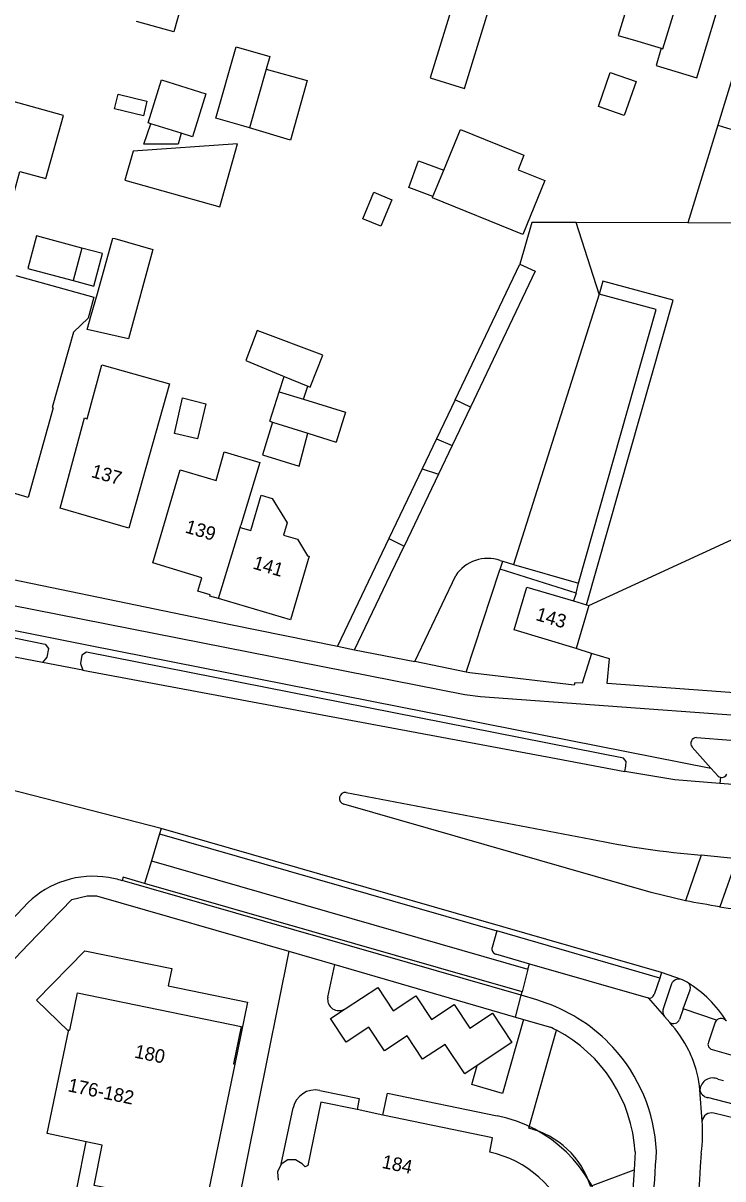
# Model space of a CAD drawing. Extents: x 194485 to 197793, y 468269 to 470822.
# Drawn here: x 195851.8 to 195913.7, y 469683 to 469785.2 of the extents above; entities that cross this region are included whole.
import ezdxf

# ---------------------------------------------------------------- set-up
doc = ezdxf.new("R2010")
doc.units = 0
for name, color, linetype in [('BGT begrenzing pand op maaiveld onder overbouw', 7, 'Continuous'), ('BGT grensvlak begroeid terreindeel', 7, 'Continuous'), ('BGT grensvlak begroeid terreindeel LR', 7, 'Continuous'), ('BGT grensvlak gebouwinstallatie plus 1', 7, 'Continuous'), ('BGT grensvlak onbegroeid terreindeel', 7, 'Continuous'), ('BGT grensvlak overig bouwwerk uitbreiding populatie', 7, 'Continuous'), ('BGT grensvlak pand deel overbouw', 7, 'Continuous'), ('BGT grensvlak pand op maaiveld', 7, 'Continuous'), ('BGT grensvlak pand op maaiveld LR', 7, 'Continuous'), ('BGT grensvlak vegetatieobject', 7, 'Continuous'), ('BGT grensvlak wegdeel', 7, 'Continuous'), ('BGT tekst huisnummerreeks', 7, 'Continuous')]:
    doc.layers.add(name, color=color, linetype=linetype)

msp = doc.modelspace()

# ---------------------------------------------------------------- linework, layer by layer
at = {"layer": 'BGT begrenzing pand op maaiveld onder overbouw'}
msp.add_lwpolyline([(195855.8, 469696.11), (195855.82, 469696.22), (195855.94, 469696.2), (195856.61, 469699.49), (195871.07, 469696.5), (195870.39, 469693.21), (195870.51, 469693.18)], dxfattribs=at)
at = {"layer": 'BGT grensvlak begroeid terreindeel'}
msp.add_lwpolyline([(195890.99, 469727.83), (195893.94, 469736.79), (195893.99, 469736.93)], dxfattribs=at)
at = {"layer": 'BGT grensvlak begroeid terreindeel LR'}
for p, q in [((195901.84, 469733.72), (195916.25, 469740.36)), ((195902.07, 469729.48), (195900.72, 469729.92))]:
    msp.add_line(p, q, dxfattribs=at)
at = {"layer": 'BGT grensvlak gebouwinstallatie plus 1'}
for p, q in [((195866.1, 469787.86), (195865.12, 469784.42)), ((195865.12, 469784.42), (195861.81, 469785.35)), ((195873.3, 469781.12), (195876.93, 469780.12)), ((195876.93, 469780.12), (195875.44, 469774.85)), ((195862.47, 469774.5), (195863.08, 469776.3)), ((195865.77, 469775.47), (195865.5, 469774.49)), ((195875.44, 469774.85), (195871.82, 469775.93)), ((195913.24, 469776.17), (195910.59, 469767.53)), ((195870.76, 469774.54), (195861.52, 469773.89)), ((195865.5, 469774.49), (195862.47, 469774.5)), ((195914.55, 469767.51), (195910.59, 469767.53)), ((195852.98, 469766.39), (195852.21, 469763.52)), ((195857, 469765.31), (195852.98, 469766.39)), ((195852.21, 469763.52), (195856.23, 469762.44)), ((195874.45, 469752.6), (195874.89, 469753.97)), ((195876.6, 469751.95), (195876.99, 469753.11)), ((195873.86, 469749.93), (195872.96, 469747.04)), ((195876.2, 469746.03), (195876.97, 469748.96)), ((195872.96, 469747.04), (195876.2, 469746.03)), ((195856.58, 469682.31), (195857.38, 469686.32))]:
    msp.add_line(p, q, dxfattribs=at)
for points in [[(195908.24, 469782.97), (195907.79, 469781.46), (195911.39, 469780.37), (195913.1, 469786.01)], [(195861.52, 469773.89), (195860.8, 469771.31), (195869.19, 469768.96), (195870.76, 469774.54)], [(195883.62, 469688.68), (195884.02, 469690.62), (195893.72, 469688.61)]]:
    msp.add_lwpolyline(points, dxfattribs=at)
msp.add_arc((195891.29, 469676.54), 12.32, 13.3087, 78.611, dxfattribs=at)
at = {"layer": 'BGT grensvlak onbegroeid terreindeel'}
for p, q in [((195910.59, 469767.53), (195900.7, 469767.57)), ((195890, 469751.9), (195895.73, 469763.9)), ((195888.35, 469748.44), (195887.09, 469745.8)), ((195884.14, 469739.63), (195879.6, 469730.12)), ((195878.75, 469699.11), (195879.36, 469701.98)), ((195896.52, 469687.52), (195898.97, 469696.18)), ((195874.63, 469684.33), (195875.67, 469689.31)), ((195901.97, 469682.39), (195905.83, 469683.85))]:
    msp.add_line(p, q, dxfattribs=at)
for points in [[(195875.3, 469703.16), (195869.71, 469675.35), (195869.91, 469675.01)], [(195896.05, 469697.13), (195894.21, 469690.6), (195891.48, 469691.37), (195891.96, 469693.07)], [(195878.04, 469690.86), (195881.53, 469690.14), (195881.33, 469689.16)]]:
    msp.add_lwpolyline(points, dxfattribs=at)
for centre, radius, start, end in [((195879.73, 469698.91), 1, 168.2278, 303.4126), ((195877.63, 469688.9), 2, 78.3472, 168.1443), ((195894.74, 469680.16), 7.57, 17.1583, 76.4148)]:
    msp.add_arc(centre, radius, start, end, dxfattribs=at)
at = {"layer": 'BGT grensvlak overig bouwwerk uitbreiding populatie'}
for p, q in [((195902.68, 469777.82), (195903.73, 469780.83)), ((195903.73, 469780.83), (195906.02, 469780.03)), ((195906.02, 469780.03), (195904.97, 469777.02)), ((195859.89, 469777.62), (195860.21, 469778.92)), ((195860.21, 469778.92), (195862.75, 469778.3)), ((195862.43, 469777.01), (195859.89, 469777.62)), ((195862.75, 469778.3), (195862.43, 469777.01)), ((195904.97, 469777.02), (195902.68, 469777.82)), ((195885.9, 469770.67), (195886.78, 469773.02)), ((195886.78, 469773.02), (195889, 469772.19)), ((195881.85, 469767.91), (195882.82, 469770.24)), ((195882.82, 469770.24), (195884.41, 469769.58)), ((195888.05, 469769.86), (195885.9, 469770.67)), ((195884.41, 469769.58), (195883.44, 469767.25)), ((195883.44, 469767.25), (195881.85, 469767.91))]:
    msp.add_line(p, q, dxfattribs=at)
at = {"layer": 'BGT grensvlak pand deel overbouw'}
msp.add_lwpolyline([(195855.8, 469696.11), (195852.98, 469698.84), (195857.26, 469703.21), (195864.95, 469701.63), (195864.63, 469700.1), (195871.64, 469698.66), (195870.51, 469693.18)], dxfattribs=at)
at = {"layer": 'BGT grensvlak pand op maaiveld'}
for p, q in [((195906.18, 469783.59), (195908.24, 469782.97)), ((195868.84, 469776.79), (195870.65, 469783.09)), ((195870.65, 469783.09), (195873.63, 469782.24)), ((195873.63, 469782.24), (195873.3, 469781.12)), ((195873.3, 469781.12), (195871.82, 469775.93)), ((195914.73, 469780.99), (195913.24, 469776.17)), ((195862.85, 469776.38), (195864.04, 469780.17)), ((195864.04, 469780.17), (195867.97, 469778.95)), ((195867.97, 469778.95), (195866.79, 469775.15)), ((195863.08, 469776.3), (195862.85, 469776.38)), ((195871.33, 469776.08), (195868.84, 469776.79)), ((195865.77, 469775.47), (195863.08, 469776.3)), ((195866.79, 469775.15), (195865.77, 469775.47)), ((195871.82, 469775.93), (195871.33, 469776.08)), ((195888.05, 469769.86), (195889, 469772.19)), ((195857, 469765.31), (195856.23, 469762.44)), ((195858.83, 469764.82), (195857, 469765.31)), ((195859.9, 469766.15), (195862.14, 469765.51)), ((195858.06, 469761.95), (195858.83, 469764.82)), ((195851.15, 469762.89), (195858.06, 469760.97)), ((195856.23, 469762.44), (195858.06, 469761.95)), ((195857.82, 469759.37), (195858.36, 469761.3)), ((195858.06, 469760.97), (195857.55, 469759.12)), ((195856.25, 469757.87), (195857.55, 469759.12)), ((195856.25, 469757.87), (195854.35, 469751.22)), ((195874.89, 469753.97), (195876.99, 469753.11)), ((195873.63, 469750), (195874.45, 469752.6)), ((195874.45, 469752.6), (195876.6, 469751.95)), ((195873.63, 469750), (195873.86, 469749.93)), ((195873.86, 469749.93), (195876.97, 469748.96)), ((195876.97, 469748.96), (195879.49, 469748.17)), ((195871.94, 469743.74), (195871.05, 469740.82)), ((195871.93, 469740.34), (195872.86, 469743.47)), ((195870.99, 469740.61), (195871.05, 469740.82)), ((195870.99, 469740.61), (195871.93, 469740.34)), ((195900.48, 469734.12), (195901.63, 469733.79)), ((195901.84, 469733.72), (195900.72, 469729.92)), ((195901.63, 469733.79), (195901.84, 469733.72)), ((195883.62, 469688.68), (195881.33, 469689.16))]:
    msp.add_line(p, q, dxfattribs=at)
for points in [[(195890.83, 469779.43), (195893.36, 469787.69), (195890.34, 469788.61), (195887.81, 469780.35), (195890.83, 469779.43)], [(195905.69, 469788.25), (195904.44, 469784.11), (195906.18, 469783.59)], [(195908.24, 469782.97), (195908.39, 469782.92), (195909.64, 469787.06), (195913.1, 469786.01)], [(195913.24, 469776.17), (195916.3, 469775.23), (195917.79, 469780.05)], [(195850.94, 469770.02), (195851.51, 469772.09), (195853.79, 469771.45), (195855.36, 469777.04), (195846.77, 469779.43)], [(195889, 469772.19), (195890.47, 469775.8), (195896.08, 469773.52), (195895.57, 469772.24), (195897.93, 469771.28), (195895.99, 469766.52)], [(195895.99, 469766.52), (195888.01, 469769.76), (195888.05, 469769.86)], [(195858.36, 469761.3), (195859.73, 469766.2), (195859.9, 469766.15)], [(195862.14, 469765.51), (195863.28, 469765.19), (195861.13, 469757.3), (195857.46, 469758.11), (195857.82, 469759.37)], [(195872.49, 469758.03), (195871.48, 469755.37), (195874.89, 469753.97)], [(195876.99, 469753.11), (195877.19, 469753.03), (195878.3, 469755.84), (195872.49, 469758.03)], [(195862.52, 469753.93), (195864.74, 469753.31), (195861.15, 469740.57), (195855.07, 469742.32), (195857.21, 469750.3), (195857.47, 469750.23), (195858.77, 469755), (195862.52, 469753.93)], [(195865.88, 469752.07), (195867.96, 469751.54), (195867.23, 469748.44), (195865.19, 469748.93), (195865.88, 469752.07)], [(195876.6, 469751.95), (195880.32, 469750.81), (195879.49, 469748.17)], [(195854.35, 469751.22), (195854.46, 469751.19), (195852.23, 469743.28), (195849.72, 469744), (195849.54, 469743.38), (195848.62, 469743.64)], [(195868.88, 469744.77), (195869.59, 469747.29), (195872.74, 469746.35), (195871.94, 469743.74)], [(195869.07, 469734.33), (195868.31, 469734.56), (195868.34, 469734.66), (195867.26, 469734.98), (195867.61, 469736.17), (195863.28, 469737.48), (195865.7, 469745.72), (195868.88, 469744.77)], [(195872.86, 469743.47), (195873.81, 469743.19), (195875.14, 469741.04), (195874.83, 469739.94), (195876.05, 469739.58), (195876.95, 469738.11), (195877.11, 469738.07), (195875.45, 469732.44), (195869.07, 469734.33)], [(195900.72, 469729.92), (195895.22, 469731.56), (195896.34, 469735.34), (195900.48, 469734.12)], [(195857.38, 469686.32), (195853.93, 469687.04), (195855.8, 469696.11)], [(195870.51, 469693.18), (195867.86, 469680.39), (195862.78, 469681.45)], [(195881.33, 469689.16), (195878.12, 469689.82), (195876.98, 469684.22), (195876.73, 469684.1), (195876.48, 469684.38), (195875.88, 469684.72), (195875.22, 469684.73), (195874.63, 469684.33)], [(195893.07, 469685.4), (195893.32, 469686.67), (195883.62, 469688.68)], [(195862.78, 469681.45), (195862.79, 469681.5), (195858.09, 469682.46), (195858.79, 469686.03), (195857.38, 469686.32)], [(195874.63, 469684.33), (195874.31, 469683.65), (195874.34, 469682.93)]]:
    msp.add_lwpolyline(points, dxfattribs=at)
msp.add_arc((195891.12, 469676.17), 9.43, 18.3458, 78.0545, dxfattribs=at)
at = {"layer": 'BGT grensvlak pand op maaiveld LR'}
msp.add_line((195869.07, 469734.33), (195870.99, 469740.61), dxfattribs=at)
at = {"layer": 'BGT grensvlak vegetatieobject'}
for p, q in [((195900.7, 469734.8), (195900.48, 469734.12)), ((195908.12, 469700.79), (195893.69, 469704.96))]:
    msp.add_line(p, q, dxfattribs=at)
msp.add_lwpolyline([(195901.63, 469733.79), (195909.29, 469760.72), (195903.08, 469762.39), (195902.76, 469761.23)], dxfattribs=at)
at = {"layer": 'BGT grensvlak wegdeel'}
for p, q in [((195896.78, 469767.58), (195895.73, 469763.9)), ((195900.7, 469767.57), (195896.78, 469767.58)), ((195902.76, 469761.23), (195900.7, 469767.57)), ((195897.09, 469763.26), (195891.36, 469751.25)), ((195895.73, 469763.9), (195897.09, 469763.26)), ((195902.76, 469761.23), (195895.18, 469737.35)), ((195890, 469751.9), (195888.35, 469748.44)), ((195891.36, 469751.25), (195890, 469751.9)), ((195891.36, 469751.25), (195889.74, 469747.87)), ((195888.35, 469748.44), (195889.74, 469747.87)), ((195889.74, 469747.87), (195888.53, 469745.34)), ((195887.09, 469745.8), (195884.14, 469739.63)), ((195887.09, 469745.8), (195888.53, 469745.34)), ((195888.53, 469745.34), (195885.49, 469738.98)), ((195884.14, 469739.63), (195885.49, 469738.98)), ((195893.99, 469736.93), (195894.22, 469737.63)), ((195894, 469737.69), (195894.22, 469737.63)), ((195894.22, 469737.63), (195895.18, 469737.35)), ((195900.7, 469734.8), (195893.99, 469736.93)), ((195895.18, 469737.35), (195900.92, 469735.7)), ((195886.45, 469728.77), (195890.06, 469736.36)), ((195900.7, 469734.8), (195900.92, 469735.7)), ((195853.5, 469728.69), (195842.3, 469730.81)), ((195879.6, 469730.12), (195881.11, 469729.81)), ((195881.11, 469729.81), (195886.45, 469728.77)), ((195857.07, 469728.02), (195853.5, 469728.69)), ((195890.99, 469727.83), (195886.45, 469728.77)), ((195912.62, 469719.35), (195910.97, 469721.21)), ((195911.37, 469722.04), (195914.4, 469721.82)), ((195864, 469714), (195840.98, 469719.9)), ((195864, 469714), (195840.98, 469719.9)), ((195912.62, 469719.35), (195913.28, 469718.64)), ((195913.47, 469718.54), (195913.43, 469717.99)), ((195880.37, 469717.19), (195902.03, 469713.06)), ((195915.71, 469717.81), (195913.43, 469717.99)), ((195863.87, 469713.53), (195863.14, 469711.14)), ((195864, 469714), (195863.87, 469713.53)), ((195863.87, 469713.53), (195893.69, 469704.96)), ((195908.25, 469701.28), (195864, 469714)), ((195908.25, 469701.28), (195864, 469714)), ((195863.14, 469711.14), (195862.54, 469709.16)), ((195863.14, 469711.14), (195896.44, 469701.58)), ((195911.78, 469711.65), (195910.38, 469707.61)), ((195914.92, 469711.33), (195911.78, 469711.65)), ((195914.92, 469711.33), (195913.41, 469707.08)), ((195895.84, 469699.27), (195860.55, 469709.4)), ((195895.93, 469699.57), (195862.54, 469709.16)), ((195850.79, 469705.93), (195852.25, 469707.48)), ((195893.69, 469704.96), (195893.27, 469703.5)), ((195875.3, 469703.16), (195879.36, 469701.98)), ((195893.58, 469702.92), (195896.58, 469702.05)), ((195879.36, 469701.98), (195895.35, 469697.33)), ((195896.44, 469701.58), (195896.58, 469702.05)), ((195896.58, 469702.05), (195907.08, 469699.03)), ((195896.44, 469701.58), (195895.93, 469699.57)), ((195908.12, 469700.79), (195907.61, 469699.35)), ((195908.25, 469701.28), (195908.12, 469700.79)), ((195910.02, 469700.67), (195908.25, 469701.28)), ((195910.02, 469700.67), (195908.25, 469701.28)), ((195909.15, 469700.27), (195908.45, 469698.16)), ((195910.19, 469698.07), (195910.8, 469699.76)), ((195895.35, 469697.33), (195895.84, 469699.27)), ((195895.84, 469699.27), (195895.93, 469699.57)), ((195897.24, 469698.87), (195895.84, 469699.27)), ((195898.07, 469698.57), (195897.24, 469698.87)), ((195907.08, 469699.03), (195908.52, 469697.39)), ((195910.19, 469698.07), (195909.86, 469697.14)), ((195913.13, 469697.06), (195910.19, 469698.07)), ((195895.35, 469697.33), (195896.05, 469697.13)), ((195896.05, 469697.13), (195898.43, 469696.44)), ((195908.99, 469696.87), (195908.52, 469697.39)), ((195912.96, 469696.72), (195912.41, 469695.12)), ((195912.73, 469694.49), (195914.39, 469694.02)), ((195913.27, 469691.85), (195913.75, 469691.73)), ((195911.86, 469688.14), (195911.66, 469690.91)), ((195914.73, 469689.62), (195912.34, 469690.22)), ((195914.83, 469688.39), (195912.88, 469688.85)), ((195905.93, 469685.42), (195905.83, 469683.85)), ((195905.83, 469683.85), (195905.17, 469673.31))]:
    msp.add_line(p, q, dxfattribs=at)
for points in [[(195900.92, 469735.7), (195907.8, 469759.88), (195902.76, 469761.23)], [(195881.11, 469729.81), (195884.29, 469736.46), (195884.72, 469737.36), (195885.49, 469738.98)], [(195844.2, 469737.41), (195870.14, 469732.03), (195879.6, 469730.12)], [(195844.33, 469735.03), (195890.86, 469725.85), (195892.24, 469725.68), (195914.83, 469724.04)], [(195845.61, 469732.6), (195857.57, 469730.21), (195912.62, 469719.35)], [(195842.18, 469731.85), (195845.62, 469731.28), (195845.77, 469731.91), (195853.74, 469730.31), (195854.03, 469729.93), (195853.88, 469729.15), (195853.5, 469728.69)], [(195905.02, 469719.05), (195905.11, 469719.52), (195905.15, 469719.92), (195904.9, 469720.23), (195857.39, 469729.61), (195857, 469729.32), (195856.86, 469728.58), (195857.07, 469728.02)], [(195902.07, 469729.48), (195901.25, 469726.87), (195900.61, 469726.89), (195900.55, 469726.68), (195891.3, 469727.77), (195890.99, 469727.83)], [(195919.94, 469725.62), (195903.45, 469726.83), (195903.66, 469729), (195902.07, 469729.48)], [(195857.07, 469728.02), (195898.94, 469720.19), (195905.02, 469719.05)], [(195913.43, 469717.99), (195909.44, 469718.31), (195905.02, 469719.05)], [(195910.38, 469707.61), (195907.34, 469708.34), (195880.17, 469716.16)], [(195862.54, 469709.16), (195860.64, 469709.71), (195860.55, 469709.4)], [(195847.12, 469698.51), (195847.22, 469698.63), (195847.27, 469698.53), (195852.25, 469703.75), (195856.1, 469707.73), (195857.46, 469708.07), (195858.3, 469708.05), (195875.3, 469703.16)], [(195880.28, 469698.07), (195883.16, 469699.97), (195884.54, 469697.88), (195886.54, 469699.21), (195887.92, 469697.12), (195889.93, 469698.45), (195891.31, 469696.36), (195893.32, 469697.69), (195895.03, 469695.1), (195891.96, 469693.07)], [(195910.58, 469700.39), (195910.11, 469700.64), (195910.02, 469700.67)], [(195910.58, 469700.39), (195910.11, 469700.64), (195910.02, 469700.67)], [(195891.96, 469693.07), (195890.86, 469692.34), (195889.14, 469694.93), (195887.13, 469693.61), (195885.76, 469695.69), (195883.75, 469694.37), (195882.37, 469696.45), (195880.36, 469695.13), (195878.99, 469697.21), (195880.28, 469698.07)]]:
    msp.add_lwpolyline(points, dxfattribs=at)
for centre, radius, start, end in [((195892.89, 469734.48), 3.4, 70.9853, 146.4167), ((195911.36, 469721.54), 0.508, 88.9641, 219.6822), ((195913.6, 469719.04), 0.515, 231.4652, 256.1049), ((195913.59, 469719.02), 0.497, 256.422, 337.106), ((195880.3, 469716.67), 0.528, 81.6264, 255.4979), ((195919.19, 469797.15), 85.82, 258.4683, 265.0477), ((195857.99, 469701.5), 8.29, 107.6681, 133.8036), ((195858, 469701.48), 8.31, 80.7276, 107.7256), ((195858, 469701.49), 8.3, 72.1431, 80.7036), ((195871.29, 469475.62), 235.26, 79.6883, 80.4362), ((195919.42, 469750.23), 43.57, 262.0639, 266.0735), ((195893.73, 469703.37), 0.48, 164.0507, 251.095), ((195909.82, 469699.98), 0.728, 73.3807, 156.4019), ((195905.1, 469691.44), 10.49, 32.0174, 58.5383), ((195910.27, 469699.93), 0.555, 342.4318, 55.9121), ((195907.17, 469699.47), 0.456, 257.9921, 344.5017), ((195893.17, 469684.75), 14.66, 42.6452, 70.4705), ((195909.07, 469697.83), 0.707, 151.9475, 218.8007), ((195909.32, 469697.35), 0.583, 235.8194, 338.4231), ((195901.44, 469689.9), 10.27, 25.8535, 42.6988), ((195913.53, 469696.64), 0.578, 133.4169, 171.8373), ((195913.54, 469696.63), 0.588, 38.5599, 133.7768), ((195893.22, 469685.18), 12.41, 62.4055, 65.1531), ((195892.97, 469684.67), 12.98, 3.3179, 62.4948), ((195893.17, 469684.74), 14.67, 2.9489, 42.685), ((195912.84, 469694.94), 0.466, 157.7104, 256.8656), ((195900.68, 469689.57), 11.1, 22.111, 25.6793), ((195901.43, 469689.92), 10.28, 5.5429, 21.8924), ((195912.8, 469690.81), 1.15, 65.6289, 174.8179), ((195912.53, 469691.08), 0.888, 191.3044, 257.7802), ((195912.69, 469688.04), 0.838, 76.8789, 172.9244), ((195897.78, 469687.11), 14.12, 352.6364, 4.1746), ((195772.37, 469692.07), 143.15, 349.7911, 358.1788), ((195683.84, 469698.41), 224.35, 351.5766, 356.6992), ((195700.37, 469696.24), 211.7, 351.9271, 357.0377)]:
    msp.add_arc(centre, radius, start, end, dxfattribs=at)

# ---------------------------------------------------------------- texts
at = {"layer": 'BGT tekst huisnummerreeks'}
for s, rotation, p in [('137', 344, (195857.74, 469745.09)), ('139', 343.3, (195866.05, 469740.19)), ('141', 343.5, (195872.04, 469737)), ('143', 343.4, (195897.06, 469732.45)), ('180', 348.3, (195861.58, 469693.77)), ('176-182', 348.3, (195855.69, 469690.79)), ('184', 348.3, (195883.46, 469684.02))]:
    msp.add_text(s, height=1.2, rotation=rotation, dxfattribs=at).set_placement(p)

doc.saveas('drawing.dxf')
